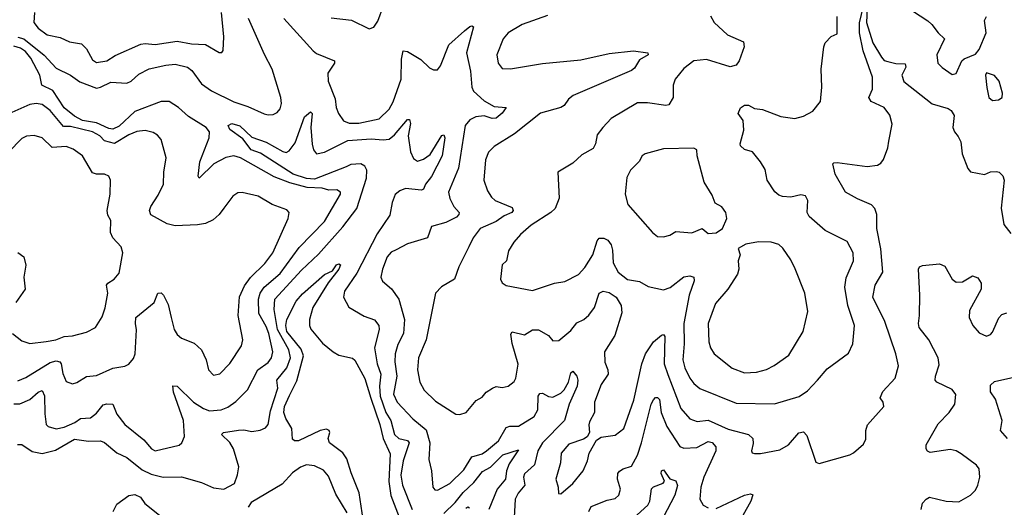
# Model space of a CAD drawing. Extents: x 1771496 to 1971148, y 471553 to 643630.
# Tile 283 of 656: x 1802514 to 1807393, y 621625 to 624039. Entities that reach past the tile are written whole.
import ezdxf

# ---------------------------------------------------------------- set-up
doc = ezdxf.new("R2010")
doc.units = 0

msp = doc.modelspace()

# ---------------------------------------------------------------- linework, layer by layer
at = {"layer": '0CON10XD'}
for points in [[(1804058, 624048), (1804157.5, 624037.5), (1804245, 623994.3), (1804268.3, 624001.7), (1804288.3, 624031.7), (1804344.7, 624185.3)], [(1806791.8, 622198.2), (1806851.5, 622265), (1806869.5, 622325), (1806855.4, 622385), (1806801.1, 622545), (1806741.5, 622665), (1806752.7, 622725), (1806791.2, 622788.8), (1806781.8, 622905), (1806760.7, 623005), (1806761.1, 623075), (1806751.5, 623105), (1806735, 623123.3), (1806665, 623151.8), (1806606.3, 623186.3), (1806554.5, 623275), (1806543.3, 623325), (1806548.8, 623331.2), (1806565, 623332.9), (1806713.2, 623313.2), (1806765, 623318.8), (1806781.7, 623328.3), (1806795, 623347.5), (1806816, 623405), (1806821.4, 623438.6), (1806837.3, 623522.7), (1806825, 623566), (1806798.1, 623605), (1806734, 623635), (1806722.5, 623655), (1806740, 623695), (1806740.5, 623755), (1806693.3, 623885), (1806676, 623975), (1806675.6, 624024.4), (1806695, 624106.7)], [(1806713.8, 624095), (1806710.8, 624025), (1806741.5, 623925), (1806785, 623853.1), (1806798.2, 623838.2), (1806815, 623831.8), (1806855, 623822.7), (1806901.7, 623821.7), (1806904.3, 623805), (1806884.6, 623765), (1806895, 623733.3), (1807035, 623622.5), (1807115, 623599.6), (1807129.9, 623589.9), (1807144.5, 623565), (1807137.7, 623505), (1807145.5, 623485), (1807165, 623461.9), (1807178.2, 623435), (1807184.6, 623375), (1807212.6, 623302.6), (1807225, 623286), (1807295, 623273.3), (1807325, 623286.2), (1807355, 623288), (1807366.7, 623285), (1807385, 623266.7), (1807392.5, 623245), (1807377, 623107), (1807390.6, 623025), (1807425, 622981.2)], [(1806905, 624104.5), (1807014.3, 624034.3), (1807033.9, 624015), (1807064.5, 623974.5), (1807096.7, 623945), (1807059.4, 623865), (1807064.4, 623825), (1807085, 623802), (1807135, 623767.5), (1807155, 623773.3), (1807182.5, 623835), (1807193.9, 623846.1), (1807250.5, 623869.5), (1807268.1, 623891.9), (1807302.9, 623975), (1807295.6, 624035), (1807304.3, 624055)], [(1802505, 623953.5), (1802535, 623944), (1802635, 623863.6), (1802695, 623799.3), (1802765, 623764.5), (1802812.5, 623732.5), (1802895, 623701.1), (1802915.2, 623704.8), (1802965, 623730.3), (1803045, 623725.4), (1803065.6, 623735), (1803105, 623769.1), (1803155, 623796.2), (1803238, 623815), (1803285, 623818.8), (1803345, 623804.3), (1803367.1, 623787.1), (1803415, 623721.2), (1803465, 623686.9), (1803575, 623632.7), (1803645, 623610), (1803725, 623573.6), (1803745, 623568.2), (1803769.3, 623570.7), (1803790.3, 623579.7), (1803805, 623598.8), (1803811.1, 623625), (1803808.8, 623655), (1803765.3, 623795), (1803726.5, 623866.5), (1803647.2, 624045)], [(1802588.1, 624075), (1802583.9, 624025), (1802605, 623996.9), (1802650, 623965), (1802715, 623950.5), (1802760.6, 623930.6), (1802819.8, 623919.8), (1802845.6, 623895), (1802875, 623840.8), (1802895, 623827.8), (1802945, 623836.5), (1802987.1, 623862.9), (1803115, 623917.9), (1803135, 623921.5), (1803185, 623916.1), (1803295, 623932.5), (1803365, 623919.5), (1803435, 623917.1), (1803503, 623877), (1803515, 623877.5), (1803523, 623887), (1803525.6, 623955), (1803514.6, 624074.6)], [(1803822.1, 624045), (1803968.9, 623885), (1803985, 623872.7), (1804074, 623835), (1804074.4, 623825), (1804040.9, 623775), (1804043.1, 623735), (1804078, 623648), (1804081.9, 623605), (1804094.2, 623574.2), (1804118.5, 623538.5), (1804147.4, 623527.4), (1804195, 623526.7), (1804295, 623548.9), (1804345, 623597.1), (1804365, 623632.5), (1804404.8, 623745), (1804405.7, 623844.3), (1804415, 623885.7), (1804435, 623881.8), (1804501.7, 623841.7), (1804545, 623800.8), (1804565, 623790.8), (1804585, 623792), (1804599.4, 623810.6), (1804640, 623915), (1804717.5, 623985)], [(1805129.1, 624060.9), (1805004.2, 624015), (1804935, 623974.2), (1804909.2, 623945), (1804878.9, 623865), (1804884.4, 623825), (1804905, 623797.5), (1804945.6, 623795.6), (1805105, 623822.1), (1805295, 623840.4), (1805435, 623872.2), (1805555, 623885.5), (1805626.1, 623876.1), (1805628.8, 623865), (1805585, 623841.4), (1805559.8, 623800.2), (1805545, 623787.5), (1805256.6, 623663.4), (1805233.3, 623646.7), (1805212.5, 623615), (1805195, 623605.5), (1805095, 623577.1), (1804965.4, 623474.6), (1804865, 623412.2), (1804836.5, 623383.5), (1804821.5, 623345), (1804814.5, 623245), (1804831.5, 623191.5), (1804851.2, 623161.2), (1804870, 623145), (1804955, 623108.9), (1804959.3, 623095), (1804952.1, 623085), (1804915, 623068.4), (1804875, 623040.4), (1804795.6, 623005), (1804761.4, 622958.6), (1804738.8, 622915), (1804690, 622815), (1804668.1, 622755), (1804603.7, 622716.3), (1804574.5, 622685.5), (1804528.7, 622455), (1804490.4, 622365), (1804486, 622305), (1804496.9, 622245), (1804518.2, 622205), (1804575, 622150.9), (1804675, 622085.7), (1804695.5, 622084.5), (1804726, 622095), (1804775.3, 622154.7), (1804805, 622170.5), (1804825, 622195.5), (1804857.1, 622215), (1804875, 622222.5), (1804905, 622218.6), (1804935, 622224.3), (1804965, 622248), (1804973.1, 622265), (1804983.8, 622333.8), (1804954.5, 622435.5), (1804948.3, 622481.7), (1804955, 622493.3), (1805015, 622479.4), (1805055, 622503.3), (1805084.5, 622504.5), (1805134, 622475), (1805155, 622450), (1805185, 622450.8), (1805245, 622500.5), (1805275, 622538.2), (1805310, 622555), (1805335, 622577.1), (1805361.9, 622615), (1805385.3, 622684.7), (1805405, 622694.6), (1805435, 622688.2), (1805469.4, 622665), (1805494.5, 622625), (1805497.6, 622587.6), (1805463.1, 622475), (1805411.5, 622395), (1805413.7, 622343.7), (1805429.1, 622305), (1805430, 622285), (1805395, 622233.8), (1805362.5, 622145), (1805361.5, 622095), (1805338.3, 622048.3), (1805333.6, 622033.6), (1805337.1, 621995), (1805325.5, 621974.5), (1805308.3, 621961.7), (1805235, 621937.9), (1805197, 621893), (1805193.6, 621845), (1805171.5, 621765), (1805182.9, 621725), (1805183.3, 621693.3), (1805195, 621692.5), (1805255, 621742.2), (1805306.7, 621805), (1805327.9, 621855), (1805336.2, 621893.8), (1805371.8, 621958.2), (1805395, 621971.9), (1805465, 621983.1), (1805508.1, 622015), (1805556.8, 622155), (1805596.2, 622335), (1805615.3, 622385), (1805655, 622443.8), (1805695, 622477.5), (1805705, 622480), (1805711.1, 622471.1), (1805708.1, 622335), (1805725, 622282.5), (1805790, 622115), (1805835, 622062.9), (1805870.3, 622050.3), (1805925, 622056), (1806025, 622012.8), (1806126.2, 621985), (1806147.1, 621965), (1806148.5, 621941.5), (1806140, 621905), (1806144.3, 621894.3), (1806155, 621890.8), (1806185, 621891.1), (1806280.9, 621909.1), (1806324.3, 621935), (1806375, 621994.3), (1806398.3, 621998.3), (1806415, 621980), (1806458.8, 621848.8), (1806475, 621841.2), (1806626.7, 621885), (1806645.5, 621894.5), (1806695, 621938), (1806707.4, 621962.6), (1806706.4, 622005), (1806715, 622034), (1806795.8, 622125), (1806792.5, 622145), (1806777.3, 622167.3), (1806791.8, 622198.2)], [(1805937.9, 624057.9), (1805955.8, 624025), (1806022, 623965), (1806100.5, 623930.5), (1806104.2, 623905), (1806078.6, 623835), (1806065, 623814.2), (1806035, 623805.8), (1805917, 623843), (1805855, 623836.5), (1805805, 623798.6), (1805761.4, 623745), (1805751.9, 623715), (1805751.5, 623655), (1805731.4, 623618.6), (1805715, 623613.8), (1805625, 623628.5), (1805575, 623627.1), (1805445, 623550), (1805403.1, 623505), (1805375, 623470), (1805367.5, 623425), (1805355, 623401.9), (1805298.9, 623371.1), (1805255, 623329.2), (1805180, 623285), (1805187.1, 623155), (1805168, 623105), (1805145.9, 623084.1), (1805048.3, 623021.7), (1804994.8, 622975.2), (1804962.6, 622937.4), (1804936.4, 622895), (1804925.6, 622845), (1804904.2, 622825), (1804896, 622755), (1804905, 622736.7), (1804925, 622724), (1805055, 622698.1), (1805164.2, 622734.2), (1805215, 622742.9), (1805282.8, 622777.2), (1805315, 622811.9), (1805354.1, 622875), (1805374.7, 622945.3), (1805385, 622957.5), (1805408.1, 622958.1), (1805428.1, 622948.1), (1805445.3, 622925.3), (1805450.9, 622899.1), (1805455.3, 622835.3), (1805479.1, 622789.1), (1805525, 622753.3), (1805585, 622743.6), (1805627.6, 622717.6), (1805705, 622701.1), (1805736.6, 622713.4), (1805805, 622766), (1805835, 622771.2), (1805854.4, 622764.4), (1805855.7, 622745.7), (1805831.9, 622675), (1805804.3, 622535), (1805805.8, 622435), (1805799.7, 622355), (1805810, 622315), (1805835.3, 622265.3), (1805855, 622238.5), (1805885, 622212.9), (1806065, 622140), (1806255, 622136.8), (1806376.6, 622173.4), (1806417.7, 622202.3), (1806466.9, 622255), (1806515, 622311.4), (1806621.4, 622388.6), (1806643.1, 622435), (1806650.4, 622525), (1806618.4, 622625), (1806603.1, 622715), (1806609.5, 622760.5), (1806645.4, 622845), (1806643.5, 622885), (1806615, 622941.5), (1806505, 622995.6), (1806425.6, 623065), (1806415.5, 623085), (1806419.4, 623145), (1806407.4, 623167.4), (1806385, 623172.9), (1806335, 623161.1), (1806294.5, 623164.5), (1806275, 623170.8), (1806256.6, 623186.6), (1806218.5, 623245), (1806207.4, 623297.4), (1806185.4, 623335.4), (1806144.6, 623384.6), (1806105, 623397.1), (1806085.6, 623415), (1806083.3, 623425), (1806101.7, 623491.7), (1806099.7, 623539.7), (1806074.3, 623575), (1806085, 623603.8), (1806105, 623616.2), (1806125, 623616), (1806155, 623600.5), (1806195, 623594.3), (1806285, 623559.4), (1806355, 623550), (1806397.6, 623562.4), (1806444.2, 623585.8), (1806482.5, 623635), (1806489.5, 623705), (1806485.5, 623795), (1806498.6, 623905), (1806506, 623925), (1806535, 623956), (1806565, 623970), (1806565.3, 624055)], [(1804717.5, 623985), (1804745, 624005.8), (1804755, 624008.8), (1804763.3, 624003.3), (1804728.4, 623875), (1804747.7, 623785), (1804754.7, 623705), (1804763.3, 623685), (1804815, 623638.4), (1804865, 623610), (1804923.8, 623605), (1804905, 623577.1), (1804875, 623552.2), (1804855, 623549.8), (1804815, 623563.7), (1804775, 623558.8), (1804745, 623543.8), (1804721.6, 623515), (1804688.6, 623305), (1804639.5, 623185), (1804644.7, 623154.7), (1804665.6, 623115), (1804691.4, 623085), (1804690.6, 623075), (1804677.7, 623062.3), (1804625, 623034.6), (1804555, 623016), (1804535, 622958.8), (1804435, 622929.4), (1804380.3, 622899.7), (1804355, 622889.2), (1804335.6, 622865), (1804311.8, 622805), (1804303.1, 622765), (1804311.2, 622745), (1804356.4, 622706.4), (1804392.7, 622655), (1804420.7, 622555), (1804415.3, 622485), (1804388.1, 622431.9), (1804374.3, 622385), (1804373, 622345), (1804383.2, 622275), (1804365.7, 622185), (1804385, 622145.4), (1804462.8, 622062.8), (1804528.9, 622008.9), (1804546.6, 621945), (1804541.7, 621861.7), (1804554.5, 621805), (1804560.8, 621725), (1804571.7, 621711.7), (1804585, 621710), (1804645, 621742.3), (1804715, 621810.9), (1804755, 621875.6), (1804805, 621890.6), (1804827.7, 621905), (1804886.2, 621955), (1804925, 622020), (1804943.1, 622026.9), (1804985, 622026.2), (1805062.5, 622075), (1805081.7, 622108.3), (1805082.5, 622175), (1805091.3, 622188.7), (1805105, 622190.9), (1805135, 622173.3), (1805155, 622170.3), (1805195, 622189.7), (1805212.8, 622207.2), (1805232.7, 622245), (1805245, 622291.2), (1805255, 622300), (1805275, 622274), (1805280.4, 622255), (1805275.8, 622225), (1805237.5, 622135), (1805213.2, 622055), (1805104.3, 621945), (1805081.3, 621905), (1805065.4, 621835), (1805015, 621791.4), (1805010.8, 621775), (1805016.6, 621735), (1804983.9, 621695), (1804968.9, 621665), (1804964.6, 621575)], [(1802485, 622138), (1802515, 622136.8), (1802565, 622159.3), (1802605, 622195.4), (1802625, 622203.1), (1802637.1, 622177.1), (1802638.2, 622088.2), (1802645.5, 622035.5), (1802655, 622024.4), (1802695, 622013.1), (1802735, 622022.3), (1802787.5, 622045), (1802815, 622064.6), (1802865, 622068.5), (1802895, 622090.9), (1802927.9, 622132.1), (1802945, 622138), (1802975, 622135.5), (1802995.9, 622085.9), (1803034.4, 622035), (1803129.6, 621959.6), (1803167.1, 621915), (1803185, 621904.4), (1803305, 621932.2), (1803318.1, 621945), (1803330.6, 621975), (1803325.4, 622055), (1803276.4, 622195), (1803272.7, 622227.3), (1803295, 622225.6), (1803375, 622145.4), (1803425, 622114), (1803455, 622103.4), (1803512.1, 622107.9), (1803545, 622121.2), (1803585, 622148.5), (1803643.5, 622206.5), (1803694, 622305), (1803745, 622342.5), (1803761.6, 622365), (1803768.6, 622395), (1803748.1, 622485), (1803735, 622520.9), (1803698.6, 622585), (1803696.8, 622655), (1803705.6, 622685), (1803724.6, 622715.4), (1803805, 622782.4), (1803898.7, 622911.3), (1804025, 623040.9), (1804104.3, 623175), (1804104, 623185), (1804085, 623196.7), (1804045.4, 623194.6), (1804013.3, 623205), (1803938.8, 623208.8), (1803851.8, 623231.8), (1803775, 623261.6), (1803607.5, 623355), (1803575, 623364.7), (1803535, 623357.1), (1803475.5, 623325), (1803402.5, 623255), (1803398.6, 623265), (1803407.2, 623335), (1803453.1, 623455), (1803454.5, 623485), (1803437.5, 623505), (1803350.6, 623560.6), (1803300.9, 623605), (1803255, 623635.2), (1803214.4, 623635), (1803085.3, 623585), (1803007.6, 623512.4), (1802975, 623498.1), (1802955, 623500.6), (1802895, 623529.1), (1802825, 623539.9), (1802785, 623562.5), (1802735, 623603.2), (1802678.6, 623688.6), (1802623.1, 623715), (1802614.1, 623765), (1802569.2, 623849.2), (1802542.5, 623882.5), (1802518.4, 623898.4), (1802485, 623907.7)], [(1807335, 623640), (1807365, 623643.3), (1807382.5, 623655), (1807383.3, 623675), (1807367.1, 623735), (1807345, 623763.8), (1807305, 623776.7), (1807300, 623765), (1807305.9, 623704.1), (1807317.1, 623655), (1807335, 623640)], [(1802505, 622250.8), (1802545, 622268.4), (1802665, 622341.3), (1802695, 622350.5), (1802712.5, 622345), (1802719.3, 622335), (1802728, 622288), (1802745, 622248.6), (1802775, 622236.4), (1802797.7, 622242.3), (1802845, 622272.9), (1802895, 622277.5), (1802975, 622313.3), (1803035.6, 622324.4), (1803055, 622333.8), (1803078.5, 622361.5), (1803085.4, 622384.6), (1803093.5, 622503.5), (1803087.5, 622535), (1803090, 622565), (1803180.8, 622639.2), (1803199.2, 622685), (1803215, 622687.8), (1803226.1, 622676.1), (1803249.2, 622629.2), (1803264.5, 622565), (1803279.5, 622505), (1803295, 622480.6), (1803315, 622463.3), (1803378.5, 622438.5), (1803415.3, 622405.3), (1803438.1, 622355), (1803449.2, 622305), (1803475, 622278.6), (1803505, 622285.8), (1803555, 622337.5), (1803612.5, 622425), (1803618.9, 622455), (1803595.9, 622575), (1803603.4, 622666.6), (1803627.8, 622722.2), (1803657.1, 622762.9), (1803728.4, 622831.6), (1803769.1, 622885), (1803844.3, 623055), (1803850, 623085), (1803838.3, 623098.3), (1803765, 623124.4), (1803695, 623166.4), (1803615.7, 623184.3), (1803595, 623181.4), (1803570, 623165), (1803525, 623106.7), (1803502.9, 623075), (1803472.1, 623047.9), (1803435, 623030.4), (1803395, 623023.5), (1803285, 623018.1), (1803245, 623029.4), (1803163.7, 623073.7), (1803156.9, 623095), (1803163.3, 623115), (1803199.8, 623170.2), (1803226.9, 623225), (1803227.5, 623285), (1803240, 623355), (1803215, 623446.7), (1803197.4, 623467.4), (1803175, 623481.4), (1803135, 623491.1), (1803095, 623485.4), (1803055, 623469.6), (1802984.2, 623425.8), (1802935, 623439.7), (1802911.8, 623465), (1802875, 623483.7), (1802765, 623510.6), (1802731.3, 623511.3), (1802665, 623590.6), (1802625, 623620.3), (1802595, 623625.3), (1802565, 623620), (1802475, 623580)], [(1802503.8, 621936.2), (1802525, 621935.8), (1802575, 621901.1), (1802625, 621891.3), (1802691.2, 621908.8), (1802785, 621961.8), (1802855, 621952.1), (1802915, 621954.4), (1802935, 621945.6), (1802995, 621895.4), (1803045, 621872.3), (1803121.2, 621811.2), (1803165, 621789.3), (1803225, 621774.7), (1803315, 621776.2), (1803415, 621747.3), (1803475, 621721.9), (1803525, 621714.2), (1803577.8, 621742.2), (1803593.6, 621786.4), (1803599.1, 621825), (1803573.6, 621915), (1803555, 621945.7), (1803514.2, 621985), (1803523.8, 621995), (1803597.4, 622007.4), (1803625, 622009.5), (1803665, 622000.7), (1803705, 622007.3), (1803731.8, 622018.2), (1803745.4, 622035), (1803757.5, 622102.5), (1803793.5, 622215), (1803788.1, 622255), (1803837.4, 622315), (1803855.5, 622365), (1803847.5, 622405), (1803792, 622505), (1803774.5, 622605), (1803778, 622655), (1803910.8, 622799.2), (1803995, 622878.6), (1804115, 623014.3), (1804185.3, 623104.7), (1804233.3, 623255), (1804234.3, 623294.3), (1804223.6, 623315), (1804205, 623325.8), (1804155, 623322.1), (1804131.1, 623311.1), (1803975, 623249.2), (1803935, 623253.3), (1803869.1, 623275), (1803707.8, 623377.8), (1803661.5, 623395), (1803619.9, 623449.9), (1803555.6, 623495), (1803547.5, 623515), (1803565, 623525.6), (1803605, 623514.4), (1803665, 623457.5), (1803735, 623433.3), (1803817.1, 623387.1), (1803835, 623382.7), (1803850.1, 623389.9), (1803879.7, 623430.3), (1803925, 623558.8), (1803955, 623583.3), (1803963.3, 623575), (1803957.1, 623505), (1803963.9, 623423.9), (1803970, 623395), (1803985, 623375.5), (1804025, 623384), (1804140.5, 623440.5), (1804255, 623450.3), (1804315.1, 623444.9), (1804345, 623448.7), (1804370.7, 623469.3), (1804435, 623545.7), (1804445, 623546), (1804450.4, 623525), (1804438.7, 623465), (1804451.1, 623385), (1804465, 623351.9), (1804485, 623339.6), (1804515, 623348.2), (1804547.2, 623372.8), (1804605, 623466.2), (1804615, 623470), (1804620, 623455), (1804606.8, 623365), (1804555, 623263.5), (1804525, 623225.6), (1804515, 623200), (1804505, 623194.6), (1804425, 623203.4), (1804397.1, 623192.9), (1804375, 623173.6), (1804359.8, 623135), (1804347.8, 623072.2), (1804285, 622978.9), (1804184.8, 622785.2), (1804123.3, 622695), (1804118.6, 622665), (1804145.4, 622615.4), (1804221.2, 622571.2), (1804272.9, 622552.9), (1804292.9, 622525), (1804295.3, 622505), (1804272.1, 622415), (1804284.8, 622335), (1804304, 622285), (1804296.3, 622225), (1804300, 622175), (1804328, 622095), (1804352.7, 622055), (1804371.6, 621985), (1804392.5, 621965), (1804435.6, 621955.6), (1804443.2, 621945), (1804414.3, 621855), (1804402.3, 621785), (1804410.5, 621735), (1804458.4, 621615)], [(1802478, 622485), (1802525, 622449.4), (1802565, 622436.7), (1802645, 622445.7), (1802693.3, 622455), (1802735, 622471.1), (1802775.5, 622474.5), (1802845, 622491.9), (1802889.2, 622515), (1802922, 622568), (1802937.6, 622612.4), (1802950.5, 622685), (1802944.6, 622725.4), (1802950, 622735), (1802982.5, 622755), (1803006.4, 622783.6), (1803025.7, 622885.7), (1803016, 622915), (1802975, 622958.8), (1802964.2, 622985), (1802965.8, 623045), (1802951.5, 623071.5), (1802947.5, 623095), (1802961.9, 623175), (1802964.2, 623244.2), (1802956, 623265), (1802934.4, 623274.4), (1802895, 623274.4), (1802875, 623281.4), (1802825.7, 623365), (1802778.3, 623398.3), (1802745, 623411.5), (1802675, 623406.5), (1802625, 623454.3), (1802585, 623466.7), (1802548, 623462), (1802525, 623450.6), (1802392.4, 623317.6)], [(1805705, 622964.6), (1805735, 622971.9), (1805765, 622990.8), (1805845, 622983.3), (1805895, 623005.8), (1805925, 622980), (1805965, 622984), (1805996.7, 623005), (1806018.8, 623055), (1806013.3, 623085), (1805992.7, 623112.7), (1805960.6, 623130.6), (1805945, 623171.2), (1805905.7, 623235), (1805871.2, 623365), (1805868.8, 623395), (1805855, 623403.8), (1805705, 623399.4), (1805613.3, 623375), (1805598, 623365), (1805583, 623337), (1805540, 623295), (1805522, 623258), (1805514.2, 623175), (1805527.5, 623125), (1805649.2, 622985), (1805675, 622966.7), (1805705, 622964.6)], [(1806105, 622291.5), (1806165, 622294.6), (1806215, 622308.2), (1806253.3, 622326.7), (1806325, 622379.2), (1806395.7, 622495), (1806420, 622595), (1806404.3, 622685), (1806356.4, 622806.4), (1806335, 622851.2), (1806295, 622908.8), (1806275, 622926), (1806237.9, 622937.9), (1806175, 622939.2), (1806112.7, 622927.3), (1806073.8, 622906.2), (1806083.3, 622875), (1806074.3, 622845), (1806076.7, 622805), (1806071.1, 622778.9), (1806022.2, 622705), (1805962.2, 622635), (1805925.4, 622534.6), (1805928.8, 622445), (1805937.3, 622415), (1805955, 622385.7), (1806045, 622313.5), (1806105, 622291.5)], [(1802505, 622887.1), (1802534.5, 622864.5), (1802544.3, 622824.3), (1802534.3, 622765), (1802540.6, 622705), (1802495, 622640)], [(1804216.7, 621565), (1804196.5, 621696.5), (1804156.1, 621795), (1804135.7, 621865.7), (1804115, 621894.6), (1804049.2, 621945), (1804042, 621965), (1804050, 621995), (1804046.7, 622005), (1804035, 622011.2), (1804003.3, 622005), (1803895, 621954.3), (1803875, 621954), (1803865, 621962.5), (1803863.1, 622015), (1803832, 622065), (1803823, 622095), (1803826.5, 622125), (1803851, 622179), (1803888, 622252), (1803920.7, 622375), (1803908.5, 622408.5), (1803838.5, 622495), (1803833.1, 622525), (1803838, 622555), (1803884.6, 622645), (1803915, 622681.9), (1804025, 622777.5), (1804064.1, 622795.9), (1804084.5, 622825.5), (1804095, 622831.2), (1804103.3, 622825), (1804096.2, 622805), (1804042.9, 622737.1), (1803966.2, 622615), (1803949.5, 622555), (1803949.5, 622525), (1803957, 622507), (1804015, 622437.7), (1804067.8, 622395), (1804095, 622377.7), (1804163.3, 622363.3), (1804175, 622354), (1804225, 622263.1), (1804253.6, 622165), (1804299, 622035), (1804315.8, 621965), (1804349.8, 621889.8), (1804343, 621753), (1804353.5, 621683.5), (1804403.3, 621555)], [(1806980.8, 621615), (1806988, 621645), (1807005, 621666), (1807022.5, 621675), (1807105.5, 621655.5), (1807168, 621652), (1807225.5, 621684.5), (1807250, 621710), (1807262.5, 621735), (1807271.1, 621775), (1807269.2, 621815), (1807254.5, 621834.5), (1807179.2, 621889.2), (1807154.6, 621904.6), (1807125, 621911.5), (1807025, 621896), (1807012.3, 621902.3), (1807006, 621915), (1807006, 621935), (1807065, 622038), (1807119.1, 622095), (1807147.8, 622135), (1807153.2, 622183.2), (1807135, 622208.1), (1807058.8, 622245), (1807050.8, 622255), (1807051.9, 622275), (1807070.2, 622329.8), (1807065.4, 622365), (1807018.9, 622455), (1806971.4, 622515), (1806967.1, 622535), (1806973.3, 622575), (1806974.7, 622675), (1806967.8, 622805), (1806972, 622815), (1806988.1, 622821.9), (1807071.1, 622831.1), (1807098.4, 622818.4), (1807134.6, 622754.6), (1807155, 622740), (1807185, 622741.4), (1807235, 622772), (1807261.3, 622761.3), (1807278.1, 622735), (1807278.1, 622705), (1807220.5, 622599.5), (1807219.1, 622565), (1807237.3, 622525), (1807268.8, 622488.8), (1807305, 622472.9), (1807325, 622480), (1807335, 622492), (1807366.6, 622563.4), (1807380.9, 622579.1), (1807405, 622588.1)], [(1807408.4, 621965), (1807374.4, 622005), (1807382.9, 622055), (1807349.3, 622160.7), (1807325, 622197.5), (1807325, 622230), (1807345, 622247.5), (1807455, 622273.3)], [(1805334.6, 621605), (1805345, 621629.4), (1805425, 621661.1), (1805465, 621669.1), (1805482.5, 621685), (1805490.8, 621715), (1805476.2, 621765), (1805478.2, 621791.8), (1805485.5, 621804.5), (1805503.6, 621816.4), (1805545, 621828.9), (1805575, 621883.1), (1805595.9, 621944.1), (1805643.3, 622135), (1805655, 622157.5), (1805665, 622168.6), (1805675, 622168.1), (1805685, 622158.6), (1805691.9, 622095), (1805720.5, 622025), (1805785.7, 621925.7), (1805805, 621917.3), (1805868.6, 621921.4), (1805925, 621950.9), (1805946.1, 621946.1), (1805962.7, 621925), (1805963.2, 621905), (1805903.9, 621775), (1805890, 621725), (1805884.4, 621665), (1805900, 621635), (1805925, 621622.2)], [(1804615, 621594.8), (1804671.1, 621648.9), (1804711.1, 621698.9), (1804765, 621747.5), (1804807.4, 621802.6), (1804846.8, 621823.2), (1804908, 621885), (1804985, 621910), (1804939.3, 621840.7), (1804926.6, 621805), (1804921, 621765), (1804880.7, 621715), (1804838.4, 621615)], [(1804137.4, 621597.4), (1804080.9, 621690.9), (1804045, 621779.4), (1804019.1, 621809.1), (1803975, 621830.4), (1803935, 621835.4), (1803905, 621824.5), (1803866.2, 621795), (1803815, 621739.5), (1803661.2, 621648.8), (1803646.2, 621625)], [(1805555, 621571.2), (1805626.5, 621635), (1805636.8, 621655), (1805645, 621715.8), (1805655, 621727.1), (1805702.5, 621745), (1805708.8, 621755), (1805692.9, 621792.9), (1805695, 621806.2), (1805705, 621811.2), (1805735, 621766.7), (1805765, 621756.7), (1805773, 621733), (1805760.3, 621685), (1805703, 621575)], [(1802976.4, 621603.6), (1802995, 621640), (1803055, 621683.8), (1803085, 621689.2), (1803112, 621675), (1803134.6, 621644.6), (1803206, 621586)], [(1805965, 621618.8), (1806105, 621684.4), (1806135, 621692), (1806147.3, 621687.3), (1806136.4, 621655), (1806097.5, 621585)], [(1804725, 621621.2), (1804735, 621627.9), (1804743.3, 621623.3)]]:
    msp.add_lwpolyline(points, dxfattribs=at)

doc.saveas('drawing.dxf')
